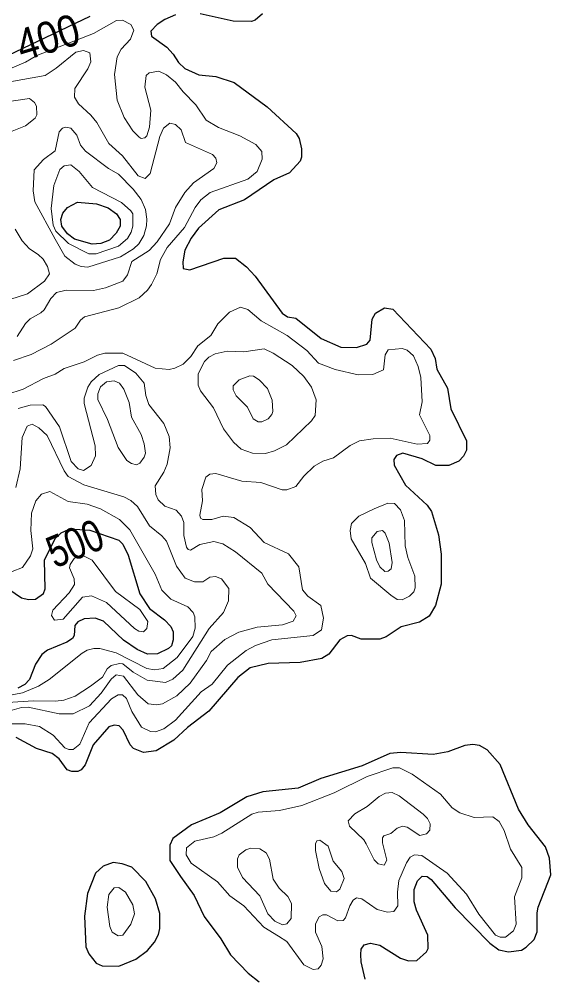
# Model space of a CAD drawing. Extents: x 577 to 602.9, y 7483.8 to 7511.6.
# Drawn here: x 581.387 to 582.734, y 7507.957 to 7510.385 of the extents above; entities that cross this region are included whole.
import ezdxf
from ezdxf.enums import TextEntityAlignment as Align

# ---------------------------------------------------------------- set-up
doc = ezdxf.new("R2010")
doc.units = 0
doc.header["$LTSCALE"] = 0.032
doc.layers.add('1', color=7, linetype='Continuous', lineweight=25)
doc.layers.add('2', color=7, linetype='Continuous', lineweight=13)
doc.layers.add('61', color=7, linetype='Continuous')

msp = doc.modelspace()

# ---------------------------------------------------------------- linework, layer by layer
at = {"layer": '1'}
for points in [[(581.303, 7510.2663), (581.567, 7510.3919)], [(581.7832, 7510.3951), (581.7562, 7510.384), (581.7371, 7510.3713), (581.7204, 7510.3538), (581.722, 7510.3418), (581.761, 7510.3132), (581.7777, 7510.2957), (581.7904, 7510.275), (581.8071, 7510.2591), (581.8421, 7510.2432), (581.885, 7510.2393), (581.9319, 7510.2241), (582.0154, 7510.1621), (582.0894, 7510.0945), (582.0965, 7510.0818), (582.1029, 7510.0556), (582.1029, 7510.0349), (582.0989, 7510.0246), (582.0719, 7509.9951), (582.0321, 7509.9776)], [(582.0035, 7510.3983), (581.9852, 7510.3816), (581.9757, 7510.3784), (581.9296, 7510.3792), (581.8461, 7510.3983)], [(582.0321, 7509.9776), (581.9582, 7509.9267), (581.893, 7509.9013), (581.8413, 7509.8544), (581.823, 7509.8297), (581.8071, 7509.7987), (581.8015, 7509.7693), (581.8023, 7509.7526), (581.8198, 7509.7494), (581.9057, 7509.7788), (581.9351, 7509.7788), (581.9629, 7509.7566), (581.9852, 7509.7327), (582.0536, 7509.6389), (582.0671, 7509.6301), (582.0878, 7509.6262), (582.1522, 7509.5753), (582.2023, 7509.553), (582.2421, 7509.5522), (582.2683, 7509.5602), (582.2762, 7509.5705), (582.2818, 7509.6238), (582.2898, 7509.6389), (582.3128, 7509.6524), (582.3343, 7509.6492), (582.4305, 7509.5482), (582.4409, 7509.5244), (582.4456, 7509.4974), (582.4727, 7509.4488), (582.4806, 7509.3964), (582.5204, 7509.3153), (582.5204, 7509.2922), (582.5132, 7509.2763), (582.5013, 7509.2644), (582.4758, 7509.2532), (582.4432, 7509.2532), (582.4082, 7509.2699), (582.3589, 7509.2842), (582.343, 7509.2787), (582.3367, 7509.2683), (582.3375, 7509.254), (582.3661, 7509.2031), (582.421, 7509.1522), (582.4321, 7509.1363), (582.4496, 7509.0775), (582.456, 7509.0282), (582.456, 7508.9519), (582.4424, 7508.8978), (582.4257, 7508.8708), (582.4011, 7508.8556), (582.355, 7508.8437), (582.3168, 7508.8183), (582.3009, 7508.8127), (582.254, 7508.8127), (582.2293, 7508.8223), (582.2182, 7508.8215), (582.1999, 7508.8111), (582.1721, 7508.7745), (582.1538, 7508.7634), (582.0989, 7508.7539), (582.0178, 7508.7507), (581.9725, 7508.7403), (581.9415, 7508.7157), (581.8675, 7508.6306), (581.8135, 7508.5885), (581.7793, 7508.5567), (581.7339, 7508.5296), (581.7021, 7508.5256), (581.6767, 7508.5352), (581.6687, 7508.5447), (581.6504, 7508.5821), (581.6401, 7508.5932), (581.6282, 7508.5948), (581.6147, 7508.5901), (581.5749, 7508.5447), (581.5542, 7508.4938), (581.5439, 7508.4811), (581.5359, 7508.4771), (581.5208, 7508.4771), (581.5089, 7508.4819), (581.4882, 7508.509), (581.4707, 7508.5233), (581.431, 7508.5352), (581.3793, 7508.5638)], [(581.361, 7508.9391), (581.3928, 7508.9177), (581.4111, 7508.9129), (581.4286, 7508.9145), (581.4485, 7508.9288), (581.4532, 7508.9407), (581.4509, 7509.0131), (581.4779, 7509.0683), (581.4933, 7509.0823), (581.5124, 7509.0904), (581.528, 7509.092), (581.5661, 7509.0889), (581.6393, 7509.064), (581.6497, 7509.0536), (581.6632, 7509.0258), (581.6926, 7508.928), (581.7172, 7508.8906), (581.7554, 7508.862), (581.7713, 7508.8445), (581.7769, 7508.831), (581.7777, 7508.8111), (581.7729, 7508.796), (581.7657, 7508.7889), (581.7379, 7508.7753), (581.7125, 7508.7745), (581.6862, 7508.7865), (581.6512, 7508.8103), (581.6011, 7508.858), (581.5797, 7508.866), (581.5518, 7508.8644), (581.5359, 7508.8564), (581.528, 7508.8477), (581.5264, 7508.8223), (581.5224, 7508.8143), (581.5081, 7508.8048), (581.4588, 7508.7849), (581.4445, 7508.7737), (581.4286, 7508.7491), (581.4135, 7508.7101), (581.4016, 7508.6974), (581.3833, 7508.6887)], [(582.2635, 7507.9507), (582.254, 7507.9945), (582.2532, 7508.0136), (582.254, 7508.0271), (582.2611, 7508.0382), (582.277, 7508.0422), (582.3009, 7508.0366), (582.3534, 7508.004), (582.3733, 7507.9977), (582.3947, 7507.9984), (582.4194, 7508.0199), (582.4234, 7508.0287), (582.4226, 7508.0621), (582.3939, 7508.1257), (582.3876, 7508.1471), (582.3876, 7508.1782), (582.3963, 7508.2004), (582.4082, 7508.2116), (582.421, 7508.2108), (582.4313, 7508.2036), (582.4917, 7508.132), (582.58, 7508.0422), (582.6023, 7508.0255), (582.6269, 7508.0199), (582.6603, 7508.0247), (582.6722, 7508.0318), (582.6921, 7508.0517), (582.6993, 7508.0708), (582.6993, 7508.1193), (582.7025, 7508.1336), (582.7343, 7508.2155), (582.7311, 7508.2577), (582.7208, 7508.2863), (582.677, 7508.342), (582.6524, 7508.3817), (582.6062, 7508.4946), (582.5728, 7508.532), (582.5538, 7508.5431), (582.5363, 7508.5455), (582.5164, 7508.5431), (582.4735, 7508.5272), (582.4361, 7508.5201), (582.3542, 7508.5256), (582.3263, 7508.5233), (582.2564, 7508.4915), (582.1514, 7508.4597), (582.0942, 7508.435), (582.0043, 7508.4255), (581.9637, 7508.4127), (581.8962, 7508.3722), (581.8238, 7508.342), (581.7761, 7508.3078), (581.7689, 7508.2903), (581.7689, 7508.2513), (581.7958, 7508.2114), (581.8302, 7508.163), (581.8556, 7508.1098), (581.8977, 7508.0533), (581.9224, 7508.0128), (581.9677, 7507.9658), (581.9956, 7507.9444)]]:
    msp.add_lwpolyline(points, dxfattribs=at)
for points in [[(581.535, 7509.9202), (581.5832, 7509.9165), (581.6123, 7509.9066), (581.6333, 7509.8911), (581.6432, 7509.8769), (581.6432, 7509.8601), (581.6327, 7509.8422), (581.616, 7509.8243), (581.5937, 7509.8156), (581.5721, 7509.8137), (581.5276, 7509.8267), (581.5096, 7509.8403), (581.4954, 7509.8595), (581.4929, 7509.8769), (581.4979, 7509.8923), (581.5096, 7509.9072)], [(581.6722, 7508.2345), (581.6483, 7508.2433), (581.625, 7508.2465), (581.6003, 7508.237), (581.5805, 7508.2195), (581.5606, 7508.1678), (581.5526, 7508.1106), (581.5558, 7508.0326), (581.5638, 7508.0151), (581.5821, 7507.9913), (581.5972, 7507.9849), (581.6393, 7507.9841), (581.683, 7508.0016), (581.7125, 7508.0231), (581.73, 7508.0446), (581.7403, 7508.0644), (581.7435, 7508.0796), (581.7435, 7508.1169), (581.7323, 7508.1543), (581.7077, 7508.1988)]]:
    msp.add_lwpolyline(points, close=True, dxfattribs=at)
at = {"layer": '2'}
for points in [[(581.2982, 7510.2313), (581.4031, 7510.2758), (581.4318, 7510.2925), (581.5757, 7510.3482), (581.6337, 7510.3808), (581.6489, 7510.3816), (581.6703, 7510.3713), (581.6775, 7510.3569), (581.6695, 7510.3339), (581.6457, 7510.3084), (581.6353, 7510.2886), (581.629, 7510.244), (581.6353, 7510.1788), (581.6528, 7510.1351), (581.6751, 7510.1017), (581.691, 7510.085), (581.6966, 7510.0818), (581.7053, 7510.0834), (581.7109, 7510.089), (581.7172, 7510.1104), (581.7204, 7510.1534), (581.7053, 7510.2122), (581.7085, 7510.2416), (581.7164, 7510.2488)], [(581.3817, 7509.5801), (581.4031, 7509.6127), (581.4151, 7509.6246), (581.4421, 7509.6397), (581.4501, 7509.6476), (581.4676, 7509.6763), (581.4819, 7509.6914), (581.5065, 7509.6977), (581.5757, 7509.6969), (581.6059, 7509.7033), (581.6497, 7509.72), (581.6616, 7509.7367), (581.6727, 7509.7701), (581.7164, 7509.7979), (581.7371, 7509.8202), (581.7681, 7509.8655), (581.7832, 7509.9069), (581.8071, 7509.945), (581.8286, 7509.9697), (581.8803, 7510.0063), (581.8882, 7510.0206), (581.8858, 7510.0325), (581.8771, 7510.0413), (581.8087, 7510.0715), (581.7976, 7510.1041), (581.7832, 7510.1176), (581.7689, 7510.1208), (581.753, 7510.108), (581.7435, 7510.0874), (581.7188, 7509.9935), (581.7061, 7509.9808), (581.6886, 7509.9872), (581.6489, 7510.0381), (581.6139, 7510.0691), (581.5837, 7510.1224), (581.5685, 7510.1414), (581.5375, 7510.1701), (581.5272, 7510.1868), (581.528, 7510.209), (581.5614, 7510.2583), (581.5685, 7510.2766), (581.5662, 7510.2989), (581.5503, 7510.3053), (581.5304, 7510.3005), (581.4811, 7510.2599), (581.4532, 7510.2416), (581.3061, 7510.2154)], [(581.7164, 7510.2488), (581.7411, 7510.2528), (581.7602, 7510.2432), (581.7832, 7510.2249), (581.8023, 7510.2003), (581.8349, 7510.1677), (581.8612, 7510.1287), (581.8922, 7510.1096), (581.9463, 7510.089), (581.9868, 7510.0667), (582.0019, 7510.0492), (582.0027, 7510.0293), (581.99, 7509.9983), (581.9661, 7509.9792), (581.8707, 7509.945), (581.8476, 7509.9267), (581.8333, 7509.9069), (581.8063, 7509.856), (581.7618, 7509.8059), (581.7451, 7509.7749), (581.7355, 7509.7391), (581.722, 7509.7121), (581.7125, 7509.6977), (581.691, 7509.6779), (581.6393, 7509.6524), (581.5526, 7509.6301), (581.5423, 7509.6214), (581.5288, 7509.6015), (581.4684, 7509.5602), (581.4175, 7509.5347), (581.3729, 7509.5188)], [(581.3634, 7509.6739), (581.4079, 7509.6882), (581.4509, 7509.72), (581.4636, 7509.7391), (581.4588, 7509.7574), (581.4477, 7509.7762), (581.4355, 7509.7883), (581.4135, 7509.8019), (581.3944, 7509.8226), (581.3769, 7509.852)], [(581.3562, 7509.4329), (581.3968, 7509.4465), (581.4485, 7509.4735), (581.4779, 7509.4846), (581.501, 7509.4989), (581.5518, 7509.5156), (581.5852, 7509.5323), (581.6043, 7509.5379), (581.6497, 7509.5379), (581.7316, 7509.4997), (581.7673, 7509.4966), (581.7816, 7509.4997), (581.8023, 7509.5101), (581.8222, 7509.5292), (581.8397, 7509.5562), (581.8731, 7509.5824), (581.8906, 7509.6119), (581.92, 7509.6413), (581.9478, 7509.6548), (581.9661, 7509.6484), (582.0003, 7509.6198), (582.0663, 7509.5824), (582.1164, 7509.5443), (582.1458, 7509.5125), (582.188, 7509.4966), (582.246, 7509.483), (582.2834, 7509.4838), (582.3104, 7509.4958), (582.3144, 7509.5339), (582.3224, 7509.5459), (582.3574, 7509.5498), (582.3701, 7509.5451), (582.386, 7509.5308), (582.3979, 7509.5037), (582.4051, 7509.4759), (582.4082, 7509.4147), (582.4019, 7509.3813), (582.4273, 7509.3288), (582.4281, 7509.3168), (582.4218, 7509.3089), (582.3955, 7509.3073), (582.3271, 7509.3224), (582.2842, 7509.3208), (582.2492, 7509.3153), (582.2262, 7509.3033), (582.184, 7509.2723), (582.1562, 7509.2636), (582.1347, 7509.2516), (582.1085, 7509.2262), (582.0878, 7509.2), (582.0655, 7509.1912), (582.0536, 7509.1912), (581.9995, 7509.2103), (581.951, 7509.2135)], [(581.3578, 7508.629), (581.3928, 7508.6394), (581.4103, 7508.6402), (581.4882, 7508.6235), (581.524, 7508.6235), (581.5654, 7508.6441), (581.5948, 7508.6759), (581.6202, 7508.7117), (581.633, 7508.7221), (581.6512, 7508.7189), (581.6878, 7508.6712), (581.7141, 7508.6489), (581.7355, 7508.6465), (581.7506, 7508.6489), (581.7864, 7508.6688), (581.8206, 7508.7014), (581.862, 7508.7586), (581.8739, 7508.7817), (581.9081, 7508.8119), (581.9439, 7508.8302), (581.99, 7508.8429), (582.0544, 7508.8493), (582.0814, 7508.858), (582.0886, 7508.8716), (582.083, 7508.8835), (582.017, 7508.9519), (582.0019, 7508.9797), (581.9351, 7509.0338), (581.9033, 7509.0544), (581.8803, 7509.06), (581.8445, 7509.0529), (581.8214, 7509.0385), (581.815, 7509.0401), (581.8111, 7509.0457), (581.8047, 7509.0759), (581.8047, 7509.1085), (581.7983, 7509.1244), (581.7848, 7509.1395), (581.7562, 7509.1499), (581.7395, 7509.1658), (581.7331, 7509.1793), (581.7316, 7509.2015), (581.7538, 7509.2357), (581.7618, 7509.2564), (581.7697, 7509.2978), (581.7673, 7509.3264), (581.7538, 7509.3598), (581.7157, 7509.4075), (581.7077, 7509.4306), (581.7037, 7509.4616), (581.683, 7509.487), (581.6536, 7509.5061), (581.6385, 7509.5061), (581.59, 7509.4838), (581.5693, 7509.4648), (581.5614, 7509.452), (581.5518, 7509.4234), (581.5518, 7509.4099), (581.5797, 7509.3025), (581.5805, 7509.2771), (581.5693, 7509.2532), (581.5503, 7509.2405), (581.5367, 7509.2445), (581.5192, 7509.2628), (581.489, 7509.351), (581.454, 7509.4027), (581.4469, 7509.4067), (581.4151, 7509.4059), (581.3849, 7509.3972)], [(581.3586, 7508.6521), (581.4222, 7508.6561), (581.4795, 7508.6553), (581.5002, 7508.6584), (581.5288, 7508.668), (581.5677, 7508.6934), (581.598, 7508.7165), (581.6099, 7508.7372), (581.6202, 7508.7459), (581.6409, 7508.7507), (581.6501, 7508.7498), (581.6757, 7508.7293), (581.7117, 7508.7085), (581.7578, 7508.703), (581.7761, 7508.7117), (581.8015, 7508.734), (581.8683, 7508.8397), (581.9049, 7508.8803), (581.9176, 7508.9097), (581.9184, 7508.9415), (581.9001, 7508.9654), (581.8842, 7508.9717), (581.8699, 7508.9702), (581.8524, 7508.9582), (581.831, 7508.9582), (581.8079, 7508.9678), (581.7856, 7508.998), (581.7602, 7509.0608), (581.7483, 7509.0751), (581.7172, 7509.0998), (581.687, 7509.1491), (581.6703, 7509.1642), (581.652, 7509.1737), (581.551, 7509.2039), (581.5113, 7509.2254), (581.501, 7509.2397), (581.458, 7509.3288), (581.4373, 7509.3487), (581.4198, 7509.3582), (581.4071, 7509.3526), (581.3944, 7509.324), (581.3896, 7509.2445), (581.3785, 7509.1976)], [(581.951, 7509.2135), (581.885, 7509.2326), (581.8699, 7509.231), (581.8604, 7509.223), (581.85, 7509.192), (581.8516, 7509.1634), (581.8445, 7509.1268), (581.8469, 7509.1196), (581.8524, 7509.1165), (581.8755, 7509.1165), (581.9041, 7509.1244), (581.9311, 7509.1212), (581.9725, 7509.0958), (582.0075, 7509.0576), (582.0695, 7509.029), (582.0957, 7508.9964), (582.1053, 7508.9376), (582.1188, 7508.9216), (582.1514, 7508.8978), (582.1586, 7508.866), (582.153, 7508.8366), (582.1323, 7508.8223), (582.0274, 7508.8111), (581.986, 7508.7968), (581.9622, 7508.7841), (581.9152, 7508.7467), (581.8759, 7508.6987), (581.8484, 7508.6791), (581.7832, 7508.6076), (581.7538, 7508.5853), (581.7323, 7508.5781), (581.7196, 7508.5789), (581.6974, 7508.5893), (581.6727, 7508.629), (581.6592, 7508.6624), (581.6489, 7508.6712), (581.6377, 7508.6712), (581.621, 7508.6616), (581.5646, 7508.6004), (581.5407, 7508.5463), (581.524, 7508.5328), (581.5129, 7508.5328), (581.5025, 7508.5376), (581.4731, 7508.5694), (581.4389, 7508.5916), (581.4024, 7508.598), (581.3594, 7508.598)], [(581.3517, 7508.6684), (581.3952, 7508.6767), (581.4357, 7508.6934), (581.4628, 7508.7101), (581.5463, 7508.7769), (581.5598, 7508.7849), (581.5765, 7508.7889), (581.5916, 7508.7889), (581.633, 7508.7785), (581.7109, 7508.738), (581.73, 7508.7348), (581.7522, 7508.738), (581.7872, 7508.7666), (581.827, 7508.8191), (581.8333, 7508.8405), (581.8325, 7508.8692), (581.8278, 7508.8803), (581.8143, 7508.8946), (581.7713, 7508.9145), (581.749, 7508.9368), (581.7316, 7508.9773), (581.6671, 7509.0902), (581.6409, 7509.1165), (581.5932, 7509.1435), (581.559, 7509.1546), (581.5113, 7509.1618), (581.4652, 7509.1872), (581.4437, 7509.1801), (581.4294, 7509.1634), (581.4183, 7509.1324), (581.4167, 7509.0886), (581.4214, 7509.0417), (581.4159, 7509.0242), (581.3952, 7508.994), (581.369, 7508.9845)]]:
    msp.add_lwpolyline(points, dxfattribs=at)
for points in [[(581.2791, 7510.1454), (581.2871, 7510.1605), (581.303, 7510.1677), (581.4135, 7510.1836), (581.4262, 7510.1733), (581.431, 7510.1637), (581.4318, 7510.1422), (581.4278, 7510.1335), (581.4031, 7510.1144), (581.369, 7510.1009), (581.3554, 7510.1009), (581.3356, 7510.1104), (581.2918, 7510.12), (581.2799, 7510.1319)], [(581.4779, 7509.8266), (581.5025, 7509.7836), (581.5288, 7509.7637), (581.5439, 7509.7574), (581.5614, 7509.7558), (581.6441, 7509.782), (581.6767, 7509.8019), (581.6902, 7509.8146), (581.7029, 7509.8361), (581.7101, 7509.8608), (581.7109, 7509.8774), (581.7069, 7509.9021), (581.6966, 7509.9275), (581.6759, 7509.9538), (581.6385, 7509.9912), (581.6131, 7510.0063), (581.555, 7510.05), (581.5423, 7510.0651), (581.5336, 7510.0906), (581.5177, 7510.108), (581.5057, 7510.1104), (581.497, 7510.108), (581.4882, 7510.0985), (581.4787, 7510.0508), (581.4485, 7510.0285), (581.4254, 7510.0023), (581.4222, 7509.949), (581.427, 7509.9212)], [(581.6703, 7509.8989), (581.6465, 7509.9196), (581.5733, 7509.9578), (581.5391, 7509.9983), (581.5184, 7510.015), (581.501, 7510.0126), (581.4898, 7510.0031), (581.4747, 7509.9625), (581.4684, 7509.9045), (581.4731, 7509.8623), (581.4803, 7509.8472), (581.5121, 7509.8154), (581.5638, 7509.79), (581.5821, 7509.7892), (581.6385, 7509.8091), (581.6616, 7509.8281), (581.6711, 7509.8448), (581.6751, 7509.86), (581.6751, 7509.891)], [(581.9048, 7509.3463), (581.9303, 7509.3121), (581.9494, 7509.2946), (581.9781, 7509.2842), (582.0115, 7509.2835), (582.0337, 7509.2898), (582.0647, 7509.3057), (582.1276, 7509.3662), (582.1371, 7509.3797), (582.1395, 7509.4194), (582.1276, 7509.4512), (582.1085, 7509.4783), (582.079, 7509.5061), (582.0305, 7509.5379), (582.0083, 7509.549), (581.9566, 7509.5411), (581.9144, 7509.5427), (581.8834, 7509.5363), (581.8675, 7509.5276), (581.8564, 7509.5164), (581.8405, 7509.4854), (581.8405, 7509.4568), (581.8469, 7509.4425), (581.8795, 7509.3988)], [(581.9653, 7509.4011), (581.9796, 7509.3709), (581.9924, 7509.3638), (582.0019, 7509.3638), (582.0178, 7509.3717), (582.0274, 7509.3821), (582.0297, 7509.39), (582.0282, 7509.4186), (582.0162, 7509.4481), (581.9956, 7509.4703), (581.9812, 7509.4791), (581.9717, 7509.4799), (581.9447, 7509.4703), (581.9296, 7509.4552), (581.9296, 7509.4449), (581.9367, 7509.4298)], [(581.7037, 7509.3081), (581.7069, 7509.2842), (581.7037, 7509.2739), (581.6926, 7509.2588), (581.6846, 7509.2548), (581.6719, 7509.258), (581.66, 7509.266), (581.6377, 7509.2986), (581.6107, 7509.3693), (581.586, 7509.4202), (581.586, 7509.4345), (581.5932, 7509.4528), (581.6083, 7509.4655), (581.6282, 7509.4679), (581.6417, 7509.4616), (581.652, 7509.4465), (581.6656, 7509.4123), (581.6719, 7509.3757), (581.6966, 7509.332)], [(582.2866, 7509.1435), (582.3216, 7509.1578), (582.3383, 7509.157), (582.3534, 7509.1403), (582.3637, 7509.1133), (582.3653, 7509.0497), (582.3717, 7509.0195), (582.39, 7508.9725), (582.3908, 7508.9431), (582.3868, 7508.9328), (582.3764, 7508.9216), (582.3574, 7508.9121), (582.3446, 7508.9137), (582.3287, 7508.924), (582.277, 7508.9678), (582.2643, 7509.0043), (582.2285, 7509.0672), (582.2254, 7509.0886), (582.2293, 7509.1061), (582.2476, 7509.1244)], [(582.3319, 7509.0075), (582.3295, 7508.9908), (582.3224, 7508.9853), (582.3136, 7508.9845), (582.3009, 7508.9964), (582.2922, 7509.0139), (582.281, 7509.0576), (582.281, 7509.0696), (582.2945, 7509.0855), (582.3081, 7509.0886), (582.3144, 7509.0815), (582.3248, 7509.056)], [(581.5161, 7509.002), (581.5145, 7508.9932), (581.5264, 7508.9654), (581.5272, 7508.9511), (581.5137, 7508.9304), (581.4723, 7508.8859), (581.4691, 7508.8731), (581.4763, 7508.8612), (581.4986, 7508.8636), (581.5479, 7508.9193), (581.5701, 7508.9224), (581.6083, 7508.9057), (581.6791, 7508.8397), (581.6902, 7508.8326), (581.7021, 7508.831), (581.7109, 7508.8397), (581.7133, 7508.8572), (581.6926, 7508.8882), (581.6314, 7508.9336), (581.572, 7509.0133), (581.5502, 7509.0242), (581.5344, 7509.0224), (581.5266, 7509.0176)], [(582.0441, 7508.0597), (582.0655, 7508.0462), (582.1085, 7507.9873), (582.1323, 7507.9754), (582.145, 7507.977), (582.1522, 7507.9865), (582.157, 7508.0024), (582.1538, 7508.0334), (582.1379, 7508.07), (582.1379, 7508.0915), (582.1474, 7508.109), (582.1562, 7508.1137), (582.1657, 7508.1137), (582.1943, 7508.0986), (582.2079, 7508.0994), (582.2142, 7508.1066), (582.2246, 7508.1368), (582.2333, 7508.1511), (582.2421, 7508.1567), (582.2556, 7508.1543), (582.2945, 7508.1273), (582.32, 7508.1209), (582.3367, 7508.1225), (582.3462, 7508.1368), (582.3454, 7508.171), (582.3494, 7508.2012), (582.3685, 7508.2457), (582.378, 7508.2601), (582.3892, 7508.2664), (582.4075, 7508.264), (582.4719, 7508.2195), (582.5204, 7508.1662), (582.5522, 7508.1153), (582.5943, 7508.0621), (582.6062, 7508.0573), (582.619, 7508.0573), (582.6396, 7508.0732), (582.6468, 7508.0899), (582.642, 7508.1599), (582.6611, 7508.2076), (582.6611, 7508.2338), (582.6325, 7508.2807), (582.6158, 7508.3277), (582.6031, 7508.3507), (582.5872, 7508.3626), (582.5402, 7508.361), (582.5037, 7508.3722), (582.4846, 7508.3849), (582.4544, 7508.4199), (582.3828, 7508.4708), (582.351, 7508.4867), (582.3343, 7508.4867), (582.2691, 7508.4644), (582.1856, 7508.4231), (582.1037, 7508.3913), (582.0464, 7508.3785), (581.9924, 7508.3738), (581.9765, 7508.369), (581.9009, 7508.3213), (581.8803, 7508.3117), (581.8325, 7508.3006), (581.8111, 7508.2839), (581.8103, 7508.2664), (581.823, 7508.245), (581.8898, 7508.1972), (581.9208, 7508.1623), (581.9566, 7508.1368), (582.0067, 7508.0827)], [(582.2667, 7508.2935), (582.2866, 7508.2537), (582.2969, 7508.2434), (582.312, 7508.2402), (582.3184, 7508.2529), (582.3081, 7508.2966), (582.3081, 7508.3094), (582.3112, 7508.3141), (582.3287, 7508.3205), (582.3446, 7508.3332), (582.3582, 7508.3388), (582.3701, 7508.3364), (582.4027, 7508.3149), (582.4194, 7508.3189), (582.4281, 7508.3284), (582.4289, 7508.3443), (582.4218, 7508.3579), (582.4106, 7508.369), (582.3502, 7508.4159), (582.3319, 7508.4239), (582.3152, 7508.4223), (582.2993, 7508.4143), (582.2691, 7508.3889), (582.2373, 7508.3698), (582.2206, 7508.3523), (582.2238, 7508.3388), (582.2603, 7508.3038)], [(582.1492, 7508.3036), (582.1697, 7508.2879), (582.1824, 7508.2497), (582.2047, 7508.2235), (582.211, 7508.206), (582.1999, 7508.179), (582.1912, 7508.1718), (582.1769, 7508.1742), (582.1609, 7508.1933), (582.1474, 7508.2314), (582.1379, 7508.2768), (582.1379, 7508.2943), (582.1414, 7508.3013)], [(581.9971, 7508.1623), (582.017, 7508.1161), (582.0353, 7508.0978), (582.0544, 7508.0883), (582.0655, 7508.0915), (582.0767, 7508.105), (582.0775, 7508.1424), (582.0679, 7508.1607), (582.0456, 7508.1813), (582.0305, 7508.2044), (582.021, 7508.2553), (582.013, 7508.2712), (581.9971, 7508.2815), (581.9741, 7508.2831), (581.9614, 7508.2791), (581.9447, 7508.2664), (581.9399, 7508.2561), (581.9407, 7508.2346), (581.9534, 7508.2084)], [(581.6751, 7508.1392), (581.6791, 7508.1161), (581.6703, 7508.0899), (581.6497, 7508.0621), (581.6377, 7508.0605), (581.6226, 7508.07), (581.617, 7508.0843), (581.6099, 7508.1336), (581.6147, 7508.1654), (581.6282, 7508.1821), (581.6393, 7508.1829), (581.6568, 7508.171)]]:
    msp.add_lwpolyline(points, close=True, dxfattribs=at)

# ---------------------------------------------------------------- texts
at = {"layer": '61'}
for s, rotation, width, p in [('400', 16.873, 0.9, (581.4715, 7510.3004)), ('500', 22.395, 0.8, (581.5437, 7509.0187))]:
    msp.add_text(s, height=0.08, rotation=rotation, dxfattribs=dict(at, width=width)).set_placement(p, align=Align.CENTER)

doc.saveas('drawing.dxf')
